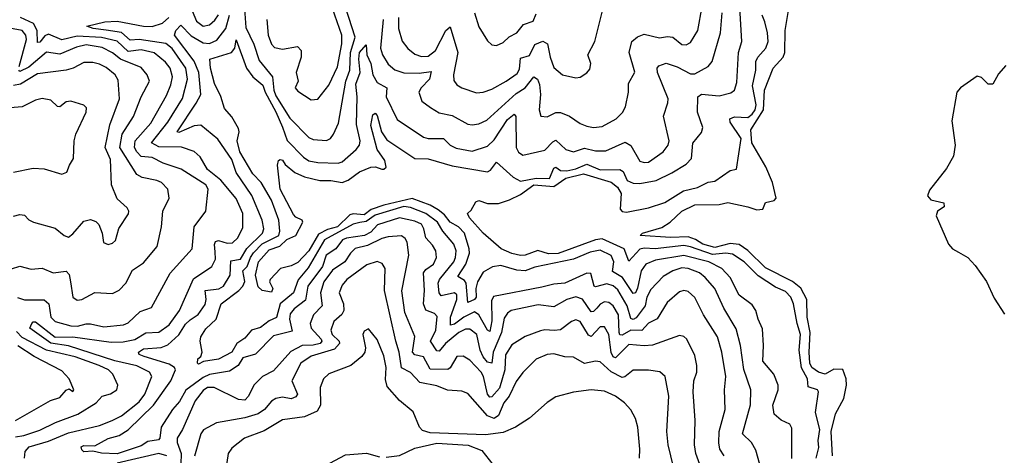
# Model space of a CAD drawing. Extents: x 1552033 to 1694788, y 811965 to 917215.
# Tile 533 of 632: x 1647064 to 1651528, y 899707 to 901685. Entities that reach past the tile are written whole.
import ezdxf

# ---------------------------------------------------------------- set-up
doc = ezdxf.new("R2010")
doc.units = 0

msp = doc.modelspace()

# ---------------------------------------------------------------- linework, layer by layer
at = {"layer": '0CON20XD'}
for points in [[(1648081.1, 901755), (1648089.2, 901649.2), (1648125, 901573.5), (1648148.7, 901498.7), (1648209.4, 901425), (1648216, 901365), (1648225, 901339.4), (1648287.9, 901237.9), (1648375, 901149.2), (1648395, 901140.7), (1648455, 901136), (1648473.5, 901145), (1648486.7, 901165), (1648509.7, 901215), (1648542.9, 901405), (1648560.1, 901455), (1648563.4, 901535), (1648584.9, 901605), (1648527.2, 901785)], [(1650565, 899693.3), (1650565, 899830), (1650555, 899848.8), (1650516.4, 899866.4), (1650484.4, 899894.4), (1650477.8, 899935), (1650502.8, 900005), (1650502.7, 900025), (1650482.3, 900075), (1650432.2, 900135), (1650436.5, 900205), (1650431.9, 900281.9), (1650411.7, 900325), (1650401.8, 900365), (1650385, 900390), (1650325, 900433.8), (1650284.7, 900515), (1650247.3, 900555), (1650187.7, 900585), (1650075, 900614.4), (1649946.9, 900593.1), (1649902.3, 900575), (1649881.9, 900545), (1649865, 900465.3), (1649855, 900445.3), (1649845, 900441.6), (1649796.8, 900515), (1649751.1, 900541.1), (1649757.5, 900585), (1649745, 900613.5), (1649695, 900638.2), (1649650.4, 900629.6), (1649575, 900597.8), (1649399, 900561), (1649355, 900544.8), (1649317.9, 900547.9), (1649245, 900568.2), (1649207.2, 900562.8), (1649165, 900539.3), (1649139.3, 900495), (1649131, 900465), (1649133.5, 900425), (1649125.8, 900414.1), (1649095, 900400.9), (1649088.3, 900488.3), (1649080.5, 900500.5), (1649049.4, 900519.4), (1649085.8, 900574.2), (1649103.1, 900625), (1649102.1, 900645), (1649079.7, 900715), (1649053.9, 900743.9), (1649015, 900765.6), (1648989.2, 900799.2), (1648961.7, 900821.7), (1648925, 900842.1), (1648843, 900873), (1648715, 900843.2), (1648657.4, 900822.6), (1648625, 900798.1), (1648575, 900803.8), (1648561, 900799), (1648505.1, 900745), (1648458.5, 900731.5), (1648418.9, 900711.1), (1648375, 900635.9), (1648325, 900581.8), (1648295, 900566.8), (1648245.8, 900555), (1648200, 900505), (1648196.7, 900495), (1648211.2, 900465), (1648205, 900447.5), (1648162.9, 900455), (1648145, 900472.2), (1648132.1, 900525), (1648147, 900585), (1648195, 900639.2), (1648243.3, 900656.8), (1648275, 900687.3), (1648315.1, 900704.9), (1648347.5, 900765), (1648344.2, 900775), (1648315, 900788.8), (1648305, 900800), (1648244.4, 900915), (1648232.5, 901025), (1648237.5, 901045), (1648245, 901050), (1648255, 901046.9), (1648267.7, 901027.7), (1648311.4, 900991.4), (1648355, 900970.7), (1648424.4, 900954.4), (1648475, 900955.2), (1648525.4, 900945.4), (1648553.3, 900956.7), (1648605, 900994.1), (1648655, 901015.9), (1648676.7, 901016.7), (1648705, 901005.4), (1648715, 901005.5), (1648724.5, 901015), (1648719.7, 901045), (1648684.4, 901095), (1648655.8, 901205), (1648665, 901253.3), (1648675, 901260), (1648685, 901250), (1648704.7, 901175), (1648728.8, 901138.8), (1648855, 901054.8), (1648915, 901052.4), (1649025, 901020.9), (1649185, 900994.2), (1649198.7, 901001.3), (1649225, 901037.5), (1649300.3, 900970.3), (1649335, 900952.3), (1649405, 900964.7), (1649465, 900964.1), (1649485, 901011.1), (1649495, 901015.3), (1649515, 901000.8), (1649545, 900998.4), (1649585, 901007), (1649635, 901028.5), (1649695, 901002.5), (1649785, 901004.8), (1649800.3, 900995), (1649817.9, 900955), (1649845, 900942.1), (1649875, 900940.3), (1649950, 900955), (1650021, 900989), (1650085, 901028.9), (1650108.9, 901055), (1650115, 901123.8), (1650155, 901172.5), (1650161.5, 901195), (1650136.8, 901265), (1650138.6, 901335), (1650155, 901346.1), (1650235, 901339.1), (1650287.8, 901352.2), (1650304.8, 901365.2), (1650315, 901398.8), (1650322.7, 901535), (1650337.2, 901585), (1650326.9, 901765)], [(1648711.4, 901685), (1648699.2, 901555), (1648709.2, 901525), (1648735, 901482.7), (1648765, 901457.2), (1648805, 901443), (1648875, 901441.4), (1648929.3, 901449.3), (1648921.5, 901415), (1648883.4, 901375), (1648873.3, 901355), (1648886.5, 901315), (1648926.5, 901286.5), (1648965, 901262.2), (1649025, 901249.2), (1649095, 901211.1), (1649115, 901207.3), (1649145, 901212.2), (1649180.9, 901229.1), (1649315, 901349.6), (1649355.1, 901374.9), (1649395, 901424.6), (1649411.8, 901415), (1649421.1, 901391.1), (1649424.8, 901345), (1649418.2, 901275), (1649426.4, 901246.4), (1649455, 901242.9), (1649495, 901262.7), (1649515, 901263.8), (1649556.8, 901246.8), (1649605, 901213.5), (1649635, 901200.9), (1649665, 901194.7), (1649705, 901200.4), (1649767.8, 901235), (1649796.5, 901263.5), (1649810.3, 901289.7), (1649823.2, 901355), (1649824.5, 901395), (1649853.1, 901446.9), (1649826.7, 901535), (1649838.9, 901585), (1649865, 901606.8), (1649895, 901619.3), (1649965, 901602.6), (1650001.3, 901608.7), (1650025, 901606), (1650065, 901572.5), (1650085, 901570.9), (1650105, 901581.8), (1650137.6, 901635), (1650158.6, 901745)], [(1648781.2, 901695), (1648781.1, 901645), (1648797.6, 901587.6), (1648824, 901554), (1648855, 901528.6), (1648885, 901517.1), (1648915, 901518.4), (1648949.1, 901545), (1648995, 901635.9), (1649015, 901652.1), (1649050.5, 901535), (1649030, 901435), (1649032, 901408), (1649045, 901389.2), (1649068, 901375), (1649135, 901353.1), (1649165, 901355.3), (1649205, 901369.7), (1649270, 901405), (1649319, 901441), (1649330.2, 901459.8), (1649335, 901510.4), (1649375, 901521.9), (1649398.5, 901571.5), (1649435, 901586.8), (1649456.7, 901575), (1649468.4, 901515), (1649485, 901468.1), (1649524.6, 901434.6), (1649585, 901421.4), (1649605, 901424.3), (1649635, 901443.8), (1649649.3, 901460.7), (1649652.5, 901485), (1649639.5, 901525), (1649671.9, 901585), (1649711.7, 901748.3)], [(1647053.4, 900423.4), (1647085, 900413.7), (1647175, 900413.5), (1647195.5, 900395.5), (1647204.8, 900335), (1647225, 900314.3), (1647295, 900294.8), (1647326.4, 900293.6), (1647365, 900303.3), (1647385, 900304.7), (1647445, 900289.8), (1647535, 900300), (1647555, 900308.7), (1647610.1, 900359.9), (1647661.4, 900378.6), (1647745.6, 900534.4), (1647845, 900644.3), (1647854.7, 900745), (1647908, 900815), (1647918.9, 900915), (1647908.1, 900935), (1647795.9, 901005.9), (1647713.5, 901033.5), (1647665, 901059), (1647615, 901064.2), (1647595, 901084.4), (1647584.8, 901105), (1647587.7, 901135), (1647658.7, 901215), (1647729.4, 901340.6), (1647749.2, 901389.2), (1647756.3, 901425), (1647745.6, 901465), (1647725, 901491.2), (1647673.8, 901533.9), (1647615, 901547.9), (1647555, 901540.2), (1647505, 901587.2), (1647435, 901603.8), (1647325, 901609.1), (1647255, 901593.6), (1647195, 901618.4), (1647178.1, 901611.9), (1647155, 901583.1), (1647145, 901580.8), (1647142.3, 901635), (1647126.6, 901666.6), (1647066.7, 901695)], [(1647086.1, 899695), (1647087.9, 899725), (1647107.3, 899745), (1647195, 899770.9), (1647285, 899809.5), (1647425, 899843), (1647482.7, 899865), (1647525, 899886.8), (1647605, 899950), (1647630.9, 899985), (1647662.3, 900065), (1647651.5, 900085), (1647595, 900113.2), (1647495, 900136.1), (1647285, 900204.7), (1647205, 900215.9), (1647109.2, 900285), (1647118.1, 900305), (1647125, 900312.9), (1647135, 900312.7), (1647225, 900243.7), (1647305, 900245.5), (1647479, 900221), (1647533, 900223), (1647585, 900233.2), (1647635, 900263.5), (1647695, 900265.7), (1647740.7, 900299.3), (1647787.7, 900365), (1647852, 900508), (1647935.4, 900565), (1647952.2, 900597.8), (1647950.3, 900630.3), (1647946.6, 900663.4), (1647951.7, 900678.3), (1647965, 900682.8), (1648005, 900669.6), (1648028.8, 900671.2), (1648052.7, 900695), (1648075, 900741.4), (1648074.8, 900805), (1648045, 900872.9), (1647975.6, 900955.6), (1647915, 901005.2), (1647881.5, 901061.5), (1647855, 901085.9), (1647796.6, 901106.6), (1647695, 901106.8), (1647661.8, 901125), (1647735, 901219.7), (1647802.5, 901327.5), (1647824.2, 901415), (1647816.3, 901465), (1647755, 901553.9), (1647726.2, 901576.2), (1647605, 901594.7), (1647565, 901591.4), (1647525, 901625.8), (1647455, 901637.5), (1647396.7, 901645), (1647368, 901655), (1647450, 901675), (1647505, 901678), (1647624.5, 901654.5), (1647665, 901654.4), (1647711.1, 901668.9), (1647740.2, 901695)], [(1649680.2, 900375), (1649665, 900359.5), (1649655, 900359.2), (1649615, 900415.8), (1649585, 900427), (1649543.6, 900415), (1649485, 900380.8), (1649415, 900390.3), (1649292.2, 900365), (1649275, 900352.3), (1649260.3, 900329.7), (1649247.4, 900265), (1649210.4, 900175), (1649204.6, 900125.4), (1649185, 900130.6), (1649165, 900153.5), (1649151.2, 900185), (1649135.7, 900255), (1649105, 900279.5), (1649085, 900280), (1649055, 900265.1), (1648994.8, 900215.2), (1648965, 900180.4), (1648955, 900182.2), (1648926.6, 900225), (1648949.9, 900275), (1648956.7, 900336.7), (1648945, 900350.9), (1648905.5, 900365.5), (1648893.8, 900395), (1648899.2, 900455), (1648894.2, 900535), (1648905, 900550.7), (1648939.7, 900575), (1648953.6, 900605), (1648950.6, 900635), (1648935, 900660.4), (1648905.3, 900695), (1648896.5, 900735), (1648885, 900755.7), (1648855, 900770.8), (1648785.7, 900785.7), (1648686.3, 900753.7), (1648655, 900719.5), (1648626.8, 900705), (1648545, 900693.2), (1648526.5, 900685), (1648496.5, 900645), (1648452.9, 900615), (1648437.3, 900565), (1648370.6, 900475), (1648359, 900411), (1648307.4, 900372.6), (1648290.5, 900349.5), (1648286.8, 900325), (1648299.7, 900270.3), (1648215, 900250), (1648133, 900167), (1648075, 900150.3), (1648053.7, 900115), (1648015, 900088.5), (1647925, 900074.4), (1647895, 900060.7), (1647817.3, 900002.7), (1647788.3, 899951.7), (1647756.8, 899915), (1647705.8, 899835), (1647699.2, 899785), (1647693.2, 899776.8), (1647645, 899769.8), (1647615, 899750.3), (1647505, 899714.3), (1647435, 899716.8), (1647395, 899726), (1647355, 899723), (1647345, 899731.4), (1647342.2, 899745), (1647355, 899751.2), (1647405, 899750.7), (1647465, 899783.1), (1647515, 899796.6), (1647555, 899822.5), (1647669.7, 899935), (1647748.4, 900045), (1647770, 900095), (1647765, 900105.8), (1647741.4, 900121.4), (1647628.1, 900155), (1647605.7, 900165), (1647602.7, 900175), (1647625, 900189.8), (1647705, 900196.1), (1647735, 900209.4), (1647785.6, 900254.4), (1647815, 900303.1), (1647837.1, 900322.9), (1647873.1, 900346.9), (1647905, 900391.2), (1647909.8, 900415), (1647905.3, 900455), (1647966.8, 900463.2), (1647987.9, 900475), (1648018.4, 900525), (1648020.4, 900589.6), (1648065, 900597.3), (1648094.1, 900645.9), (1648165.2, 900715), (1648170, 900735), (1648162.3, 900775), (1648116, 900886), (1648045, 900991.5), (1648025, 901050.2), (1647961.8, 901141.8), (1647885, 901205.8), (1647855, 901202.3), (1647785, 901171.8), (1647777.1, 901175), (1647864.4, 901305), (1647884.8, 901345), (1647875.9, 901445), (1647855, 901496), (1647766.3, 901615), (1647772.1, 901635), (1647795, 901659.2), (1647841.7, 901611.7), (1647895, 901579.5), (1647925, 901576.7), (1647958, 901592), (1647997.6, 901645), (1648014.7, 901705)], [(1647845.4, 901725.4), (1647865, 901677.3), (1647895, 901655.3), (1647925, 901661.1), (1647948.2, 901681.8), (1647965, 901707.2)], [(1650419.7, 899665), (1650400.6, 899730.6), (1650380.9, 899765), (1650340.6, 899805), (1650376.4, 899936.4), (1650377.8, 900005), (1650347.2, 900097.2), (1650331.7, 900205), (1650311.6, 900281.6), (1650255.8, 900375.8), (1650215, 900463.8), (1650171.9, 900515), (1650145.9, 900535.9), (1650095, 900554.8), (1650065, 900557.7), (1650025, 900544), (1649980.6, 900519.4), (1649925, 900459.6), (1649906.3, 900425), (1649899.2, 900385), (1649859.2, 900330.8), (1649845, 900323.5), (1649835, 900328.2), (1649818, 900385), (1649775, 900458.9), (1649755, 900475.9), (1649725.6, 900485.6), (1649675, 900472.1), (1649668.1, 900475), (1649652.8, 900532.8), (1649635, 900533.3), (1649535, 900489), (1649485, 900484.2), (1649430.4, 900470.4), (1649211.7, 900428.3), (1649202.1, 900407.9), (1649205, 900317.5), (1649195, 900268.5), (1649185, 900275.4), (1649145, 900345.6), (1649125, 900358.9), (1649076.9, 900335), (1649035, 900302.8), (1649017.5, 900297.5), (1649016.8, 900335), (1649045.2, 900415), (1649046.2, 900436.2), (1649035, 900444.7), (1648975, 900431), (1648965.2, 900445), (1648961.6, 900488.4), (1648967, 900505), (1649032.2, 900585), (1649040.3, 900605), (1649042.1, 900635), (1649032.2, 900665), (1648982, 900725), (1648957.2, 900765), (1648904.4, 900804.4), (1648835, 900832), (1648805, 900837), (1648675, 900797.8), (1648635, 900768), (1648605.4, 900764.6), (1648575, 900757), (1648445.9, 900685), (1648372, 900558), (1648325.8, 900504.2), (1648305.5, 900444.5), (1648244.9, 900395), (1648227.8, 900332.2), (1648195, 900317.3), (1648155, 900286.8), (1648115, 900274.6), (1648085, 900238.7), (1648048.8, 900215), (1648025, 900175.3), (1647965, 900143.8), (1647897.7, 900132.3), (1647875, 900121.1), (1647870, 900125), (1647871.4, 900145), (1647885, 900156.2), (1647890.5, 900175), (1647881.8, 900225), (1647884.6, 900245), (1647908.3, 900281.7), (1647954.4, 900325), (1647976.7, 900395), (1648057.9, 900455), (1648076.1, 900475), (1648084.2, 900495.8), (1648075.5, 900545), (1648095.3, 900564.7), (1648109.8, 900605), (1648124.1, 900625.9), (1648162.7, 900667.3), (1648238.1, 900705), (1648242.9, 900725), (1648238, 900775), (1648204.8, 900865), (1648158.9, 900945), (1648120.6, 900985), (1648061.2, 901085), (1648050.3, 901135), (1648058.1, 901175), (1648055, 901190.6), (1648025, 901243.2), (1647991.6, 901281.6), (1647976, 901336), (1647946.7, 901395), (1647928.3, 901465), (1647925.3, 901504.7), (1648024.4, 901535.6), (1648039.1, 901555), (1648045, 901593.3), (1648092.1, 901465), (1648120, 901425), (1648166.8, 901386.8), (1648175.9, 901355), (1648225.7, 901265.7), (1648255, 901197.1), (1648276.9, 901136.9), (1648350.6, 901060.6), (1648375, 901043.8), (1648416.1, 901036.1), (1648507.1, 901032.9), (1648525, 901040), (1648588.9, 901095), (1648604.2, 901115), (1648608, 901135), (1648590.8, 901209.2), (1648593.1, 901335), (1648588.1, 901391.9), (1648607.4, 901445), (1648601.3, 901505), (1648604.6, 901535), (1648635, 901571.2), (1648638.3, 901525), (1648656.2, 901485), (1648664.6, 901435), (1648685, 901398.8), (1648728.1, 901375), (1648725.8, 901335), (1648775, 901231.5), (1648895, 901151.1), (1648915, 901144.7), (1648985, 901145.3), (1649015, 901115.3), (1649042.1, 901102.1), (1649115, 901088.1), (1649185, 901110), (1649215, 901139.5), (1649275, 901231.3), (1649305.4, 901255.4), (1649313.1, 901245), (1649314.8, 901104.8), (1649325, 901082.9), (1649345, 901069.1), (1649445, 901091.8), (1649480.2, 901129.8), (1649495, 901137.1), (1649540, 901095), (1649575, 901085.3), (1649625, 901100.9), (1649675, 901089.1), (1649720.9, 901089.1), (1649808.7, 901128.7), (1649833.9, 901113.9), (1649875, 901042.7), (1649895, 901035.9), (1649915, 901038.1), (1649981.1, 901085), (1650003.3, 901115), (1650008.8, 901135), (1649983.1, 901246.9), (1650002.9, 901307.1), (1650003.2, 901325), (1649954.7, 901445), (1649954.6, 901465), (1649961.9, 901475), (1649995, 901487.5), (1650045, 901471.1), (1650105, 901438.2), (1650125, 901439), (1650185, 901472.2), (1650202.7, 901495), (1650241.1, 901625), (1650249.2, 901715)], [(1648184.8, 901684.8), (1648190.7, 901615), (1648205, 901572.9), (1648218.9, 901558.9), (1648255, 901550.5), (1648322.9, 901562.9), (1648339.7, 901545), (1648339.2, 901515), (1648316.6, 901445), (1648325.5, 901405), (1648313.1, 901375), (1648325, 901360), (1648385, 901321.5), (1648415, 901324.4), (1648465, 901387.8), (1648505, 901470.8), (1648524.5, 901574.5), (1648524.1, 901615), (1648481.7, 901735)], [(1650674.2, 899695), (1650686.9, 899743.1), (1650684.2, 899775), (1650691.5, 899825), (1650671.7, 899901.7), (1650685.8, 899995.8), (1650680.8, 900005), (1650637.8, 900017.8), (1650635.2, 900055), (1650608.1, 900105), (1650598, 900185), (1650603.8, 900255), (1650587.9, 900305), (1650572.3, 900395), (1650560, 900425), (1650535, 900450.8), (1650490.2, 900470.2), (1650412.2, 900522.2), (1650349, 900585), (1650295, 900620.3), (1650265, 900624.6), (1650205, 900619), (1650105, 900654.2), (1650075, 900659), (1649945.3, 900644.7), (1649895, 900647.9), (1649875, 900643.4), (1649825, 900588.5), (1649803.9, 900645), (1649705, 900690.3), (1649675, 900684.9), (1649505, 900623.1), (1649461.8, 900621.8), (1649413.2, 900636.8), (1649355.2, 900615.2), (1649335, 900614), (1649295, 900623.4), (1649247.3, 900645), (1649165.5, 900715), (1649102.7, 900785), (1649093.8, 900805), (1649110.7, 900819.3), (1649131.7, 900858.3), (1649145, 900863.8), (1649185, 900850), (1649235, 900850.8), (1649285, 900866.2), (1649335, 900891.4), (1649395, 900934.9), (1649485, 900927.2), (1649540, 900965), (1649620, 900985), (1649745, 900946.4), (1649773.9, 900923.9), (1649790, 900895), (1649786.7, 900825), (1649795, 900814.3), (1649815, 900811.6), (1649915, 900831), (1649988.2, 900855), (1650072.8, 900907.2), (1650137.1, 900922.9), (1650185, 900947.5), (1650215, 900952.2), (1650285, 901000), (1650313.9, 901006.1), (1650334, 901145), (1650285, 901220), (1650283.8, 901235), (1650305, 901244.3), (1650365, 901240.7), (1650385, 901255.2), (1650397.7, 901275), (1650402.3, 901297.7), (1650386.7, 901385), (1650401.5, 901455), (1650401.1, 901495), (1650410.6, 901515), (1650446.7, 901555), (1650456.4, 901585), (1650454.7, 901624.7), (1650441.4, 901675), (1650429.2, 901705)], [(1649126, 901715), (1649145, 901652), (1649185, 901588), (1649205, 901570), (1649225, 901567.5), (1649255, 901581.4), (1649282.6, 901607.4), (1649316.9, 901625), (1649347.9, 901662.1), (1649391.8, 901678.2), (1649405, 901711.2)], [(1650749.5, 899705), (1650742.6, 899815), (1650762.8, 899895), (1650800.5, 899965), (1650811.8, 900025), (1650810.7, 900055), (1650795, 900096), (1650755, 900098.9), (1650715, 900075.9), (1650685, 900084.7), (1650655, 900105.9), (1650645.9, 900125), (1650643.3, 900175), (1650648.2, 900265), (1650634.2, 900335), (1650632.1, 900415), (1650605.8, 900465.8), (1650566.9, 900496.9), (1650445, 900558.2), (1650365, 900636.7), (1650324.9, 900664.9), (1650285, 900668), (1650215, 900650.6), (1650160.7, 900665), (1650127.1, 900687.1), (1650095, 900698.6), (1650015, 900695.2), (1649877.1, 900705), (1649887.1, 900715), (1649975, 900741.5), (1650013.3, 900765), (1650066.2, 900815), (1650125, 900844.4), (1650235, 900845.4), (1650275, 900854.1), (1650365.6, 900835.6), (1650405, 900820.8), (1650433.3, 900825), (1650445.5, 900854.5), (1650485, 900864.6), (1650493.4, 900875), (1650477.3, 900945), (1650447.1, 901017.1), (1650383.6, 901125), (1650379.2, 901185), (1650435.6, 901275), (1650440, 901365), (1650480.2, 901465), (1650524.4, 901515), (1650533.2, 901535), (1650534.4, 901635), (1650550.6, 901735)], [(1647061.4, 901471.4), (1647093.9, 901595), (1647090.9, 901615), (1647074.9, 901634.9), (1646885, 901670.4)], [(1647293.3, 900495), (1647304.5, 900425), (1647325, 900411.1), (1647345, 900414.5), (1647405, 900446.5), (1647485, 900441.1), (1647515, 900456.5), (1647545, 900488.9), (1647575, 900548.1), (1647625, 900581.4), (1647687.3, 900655), (1647706.3, 900743.6), (1647713.3, 900815), (1647741.5, 900875), (1647734.6, 900915), (1647706.5, 900945), (1647685, 900955.3), (1647618.3, 900968.3), (1647595, 900982.3), (1647517.7, 901105), (1647527.8, 901165), (1647579.3, 901245), (1647614.7, 901335), (1647652.9, 901405), (1647642.3, 901435), (1647615, 901467.3), (1647520.5, 901505), (1647484.7, 901534.7), (1647438.1, 901558.1), (1647365, 901570), (1647320.6, 901559.4), (1647245, 901528.7), (1647185, 901537.8), (1647105, 901468.5), (1647065, 901449.7), (1647059.7, 901455)], [(1647035, 900792.2), (1647065, 900800.6), (1647085, 900798), (1647105.7, 900775.7), (1647126.7, 900765), (1647225, 900738.7), (1647265.8, 900705), (1647285, 900697.8), (1647305, 900712.5), (1647355, 900770), (1647385, 900777.1), (1647408.3, 900768.3), (1647422.5, 900755), (1647437.3, 900715), (1647443.5, 900673.5), (1647464.5, 900664.5), (1647485, 900670.6), (1647498, 900682), (1647513.7, 900736.3), (1647557.4, 900802.6), (1647558.5, 900815), (1647550.5, 900830.5), (1647505, 900871.9), (1647480, 900935), (1647475, 901050), (1647450.7, 901105), (1647472.8, 901207.2), (1647515.8, 901325), (1647510.5, 901410.5), (1647496.2, 901435), (1647455, 901467.3), (1647425, 901482.4), (1647395, 901489.7), (1647355, 901490), (1647305.6, 901464.4), (1647275, 901455.7), (1647145, 901438.7), (1647067.4, 901392.6), (1647035, 901385.4)], [(1651535, 901477.1), (1651501.1, 901438.9), (1651475, 901391.4), (1651455, 901391.9), (1651425, 901422.3), (1651405, 901427.8), (1651329.7, 901375), (1651312.7, 901355), (1651289.4, 901225), (1651305.3, 901115), (1651297.3, 901065), (1651265, 901009.6), (1651189.1, 900910.9), (1651179.4, 900885), (1651195, 900866.9), (1651253.2, 900853.2), (1651254.4, 900835), (1651225.3, 900814.7), (1651218.2, 900795), (1651275.3, 900665), (1651292.7, 900645), (1651319.9, 900629.9), (1651362.1, 900605), (1651395, 900569.5), (1651446.4, 900496.4), (1651481.2, 900421.2), (1651528.5, 900348.5)], [(1647035, 900992.5), (1647125, 901010.4), (1647175, 901007.3), (1647255, 900983.8), (1647277.7, 900992.3), (1647288.8, 901025), (1647308, 901055), (1647310, 901135), (1647318, 901165), (1647365.6, 901265), (1647367.1, 901285), (1647355, 901296.9), (1647295, 901314.5), (1647275, 901311.9), (1647245, 901288.9), (1647235, 901290.5), (1647205, 901318.8), (1647165, 901327.3), (1647135, 901320), (1647075, 901289.6), (1646982.1, 901282.1)], [(1650172.4, 899595), (1650128.9, 899715), (1650122.9, 899755), (1650125.8, 899865), (1650117.2, 899995), (1650119.6, 900045), (1650133.9, 900085), (1650133.9, 900115), (1650125, 900160), (1650088.9, 900235), (1650075, 900246.7), (1650055, 900250.5), (1649933.3, 900206.7), (1649895, 900203.9), (1649825, 900210.6), (1649765, 900149.4), (1649755, 900154.7), (1649745, 900173.8), (1649734.4, 900255), (1649715, 900291.1), (1649695, 900290), (1649655, 900246.6), (1649642.9, 900252.9), (1649605, 900314.1), (1649585, 900321.6), (1649565, 900314), (1649515, 900276.9), (1649486.9, 900273.1), (1649445, 900276.3), (1649425, 900271.6), (1649355, 900245.9), (1649295, 900208.5), (1649266.7, 900163.3), (1649263.4, 900095), (1649238.7, 900011.3), (1649205, 899973.1), (1649195, 899971.6), (1649184.6, 899984.6), (1649166.3, 900065), (1649156.3, 900085), (1649105, 900139.3), (1649075, 900157.7), (1649045, 900155.5), (1649015.3, 900105), (1649005, 900097.4), (1648925, 900097.5), (1648895, 900153.6), (1648855, 900162.7), (1648845.2, 900175), (1648855, 900246.2), (1648809.4, 900355), (1648795.7, 900454.3), (1648828.3, 900615), (1648819.8, 900675), (1648811.7, 900691.7), (1648795, 900704.1), (1648735, 900698.7), (1648705, 900691.8), (1648640.4, 900659.6), (1648585, 900646.7), (1648563, 900625), (1648537.2, 900585), (1648482, 900548), (1648442.7, 900495), (1648428.2, 900445), (1648435.2, 900385), (1648395.2, 900345), (1648381.1, 900305), (1648385.7, 900285), (1648430.1, 900235), (1648432.8, 900225), (1648425.7, 900215), (1648395, 900206.8), (1648344.9, 900205.1), (1648292.3, 900177.7), (1648215, 900090.9), (1648165, 900064.3), (1648125, 900025.6), (1648101.2, 899975), (1648085, 899958.2), (1648055, 899960.5), (1647945, 900015.2), (1647915, 900015.2), (1647895, 900002), (1647860, 899955), (1647801.6, 899825), (1647777.2, 899785), (1647777.4, 899765), (1647796.5, 899715), (1647795, 899666.8)], [(1650028.4, 899655), (1650004, 899755), (1649998, 899815), (1650007.5, 899975), (1649990, 900065), (1649965.9, 900085.9), (1649915, 900094), (1649845, 900093.2), (1649807.1, 900062.9), (1649795, 900060.2), (1649745, 900085.8), (1649695, 900132.2), (1649675, 900134.7), (1649625, 900123.4), (1649575, 900152.9), (1649535, 900154.7), (1649485, 900167.3), (1649455, 900164.7), (1649405, 900143.1), (1649345, 900082.9), (1649315, 900041.9), (1649283.1, 899975), (1649258.7, 899945), (1649235, 899887.5), (1649215, 899873.8), (1649185, 899887.1), (1649095, 899987.8), (1649068, 899998), (1649003.4, 900003.4), (1648955, 900022), (1648877.7, 900037.7), (1648835, 900082.5), (1648794.9, 900104.9), (1648784.9, 900174.9), (1648768.4, 900225), (1648718.4, 900455), (1648720.7, 900555), (1648707.5, 900577.5), (1648685, 900586.5), (1648638, 900572), (1648547.3, 900505), (1648525, 900478.9), (1648512.1, 900445), (1648532.2, 900395), (1648533.5, 900365), (1648523.6, 900346.4), (1648487.2, 900315), (1648474.2, 900275), (1648480, 900255), (1648512.2, 900225), (1648513.6, 900215), (1648490.3, 900189.7), (1648385, 900157.5), (1648337.8, 900125), (1648297.5, 900045), (1648323.5, 899985), (1648315, 899972.2), (1648295, 899964.2), (1648255, 899970.5), (1648225.2, 899964.8), (1648205, 899952.8), (1648173.5, 899915), (1648145, 899894.8), (1648085, 899876.6), (1647955.3, 899854.7), (1647896.8, 899823.2), (1647884.2, 899805), (1647856.1, 899703.9)], [(1646988.8, 900541.2), (1647065, 900565.5), (1647115, 900551.9), (1647165, 900556.9), (1647215, 900536.2), (1647275, 900542.5), (1647288.7, 900528.7), (1647293.3, 900495)], [(1650258, 899705), (1650238.2, 899735), (1650233.2, 899763.2), (1650234.8, 899815.2), (1650262.1, 899915), (1650258.8, 900005), (1650265.8, 900065), (1650247.6, 900175), (1650227.1, 900245), (1650164.1, 900345), (1650125, 900423.3), (1650095, 900451.5), (1650075, 900454.6), (1650055, 900449.6), (1649999.5, 900400.5), (1649953.8, 900326.2), (1649915, 900306.3), (1649885, 900274.5), (1649834.7, 900275.3), (1649795, 900252.3), (1649785, 900254), (1649781.7, 900265), (1649778.1, 900345), (1649755, 900386.2), (1649735, 900401.4), (1649715, 900404.3), (1649695, 900393.6), (1649680.2, 900375)], [(1647045, 899791.1), (1647082.8, 899797.2), (1647155, 899821.9), (1647225.9, 899855.9), (1647326.7, 899893.3), (1647411.1, 899945), (1647437.5, 899975), (1647475, 899986.2), (1647503.8, 900005), (1647509.2, 900025), (1647486.4, 900075), (1647466.2, 900095), (1647423.8, 900115), (1647315, 900154.6), (1647185, 900183.8), (1647075, 900242.4), (1647049.8, 900269.8)], [(1649873.5, 899695), (1649875.3, 899734.7), (1649866.8, 899835), (1649855.4, 899875), (1649834, 899914), (1649805.7, 899945), (1649765.2, 899975.2), (1649715, 899998.8), (1649655, 900004.6), (1649575, 899993.5), (1649495, 899972.2), (1649455, 899946.5), (1649375, 899875.6), (1649311.4, 899835), (1649255, 899810.4), (1649175, 899800.7), (1648925, 899808.7), (1648889.8, 899819.8), (1648876.9, 899835), (1648847.8, 899905), (1648785, 899955.5), (1648729.3, 900019.3), (1648721.9, 900051.9), (1648725.5, 900105.5), (1648715, 900159.2), (1648685, 900232.9), (1648645, 900282), (1648625, 900270), (1648618.9, 900255), (1648631.8, 900195), (1648628.2, 900175), (1648615, 900155.5), (1648564.8, 900115.2), (1648465, 900076.5), (1648441.1, 900055), (1648425.4, 900015), (1648427.6, 899935), (1648412.9, 899907.1), (1648355, 899882.5), (1648255, 899868.4), (1648172.2, 899817.8), (1648082.9, 899785), (1648025, 899740), (1648009.1, 899715), (1647998.5, 899645)], [(1647045, 899865.5), (1647203.3, 899956.7), (1647245, 899969), (1647275, 900003.5), (1647288.3, 900008.3), (1647305, 899996.7), (1647309.2, 900005), (1647288.5, 900055), (1647255, 900090.4), (1647128.7, 900155), (1647055, 900203.8)], [(1648725, 899699.4), (1648785, 899707.1), (1648855, 899739.4), (1648955, 899761.8), (1649097.3, 899752.7), (1649159.3, 899729.3), (1649225, 899644)], [(1647731.5, 899705), (1647695, 899714.9), (1647505, 899671.8)], [(1648425, 899647.8), (1648540.4, 899709.6), (1648636.6, 899716.6), (1648695, 899700.6)]]:
    msp.add_lwpolyline(points, dxfattribs=at)

doc.saveas('drawing.dxf')
